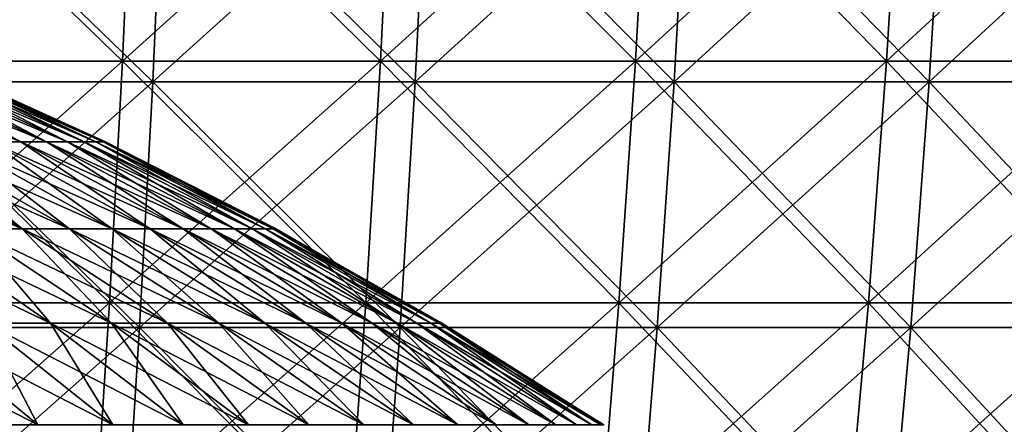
# Model space of a CAD drawing. Header units: millimetres. Extents: x -125 to 125, y 3898 to 4025.
# Tile 254 of 276: x 31 to 48, y 3997 to 4004. Entities that reach past the tile are written whole.
import ezdxf

# ---------------------------------------------------------------- set-up
doc = ezdxf.new("R2010")
doc.units = ezdxf.units.MM
doc.header["$LTSCALE"] = 2.2935
for name, color, linetype in [('2', 7, 'CONTINUOUS'), ('3', 7, 'CONTINUOUS'), ('4', 7, 'CONTINUOUS'), ('5', 7, 'CONTINUOUS'), ('6', 7, 'CONTINUOUS'), ('7', 7, 'CONTINUOUS')]:
    doc.layers.add(name, color=color, linetype=linetype)

msp = doc.modelspace()

# ---------------------------------------------------------------- linework, layer by layer
at = {"layer": '2', "color": 36, "linetype": 'Continuous', "true_color": 0x833d1e}
for points in [[(28.726, 4003.022, 119.653), (33.401, 4003.022, 118.433), (28.889, 4007.385, 120.333), (28.726, 4003.022, 119.653)], [(28.889, 4007.385, 120.333), (33.401, 4003.022, 118.433), (33.591, 4007.385, 119.106), (28.889, 4007.385, 120.333)], [(33.401, 4003.022, 118.433), (38.025, 4003.022, 117.03), (33.591, 4007.385, 119.106), (33.401, 4003.022, 118.433)], [(33.591, 4007.385, 119.106), (38.025, 4003.022, 117.03), (38.242, 4007.385, 117.696), (33.591, 4007.385, 119.106)], [(38.025, 4003.022, 117.03), (42.591, 4003.022, 115.447), (38.242, 4007.385, 117.696), (38.025, 4003.022, 117.03)], [(38.242, 4007.385, 117.696), (42.591, 4003.022, 115.447), (42.833, 4007.385, 116.104), (38.242, 4007.385, 117.696)], [(42.591, 4003.022, 115.447), (47.09, 4003.022, 113.686), (42.833, 4007.385, 116.104), (42.591, 4003.022, 115.447)], [(42.833, 4007.385, 116.104), (47.09, 4003.022, 113.686), (47.358, 4007.385, 114.333), (42.833, 4007.385, 116.104)], [(47.09, 4003.022, 113.686), (51.517, 4003.022, 111.749), (47.358, 4007.385, 114.333), (47.09, 4003.022, 113.686)], [(47.358, 4007.385, 114.333), (51.517, 4003.022, 111.749), (51.81, 4007.385, 112.385), (47.358, 4007.385, 114.333)], [(28.527, 3998.686, 118.823), (33.17, 3998.686, 117.611), (28.726, 4003.022, 119.653), (28.527, 3998.686, 118.823)], [(28.726, 4003.022, 119.653), (33.17, 3998.686, 117.611), (33.401, 4003.022, 118.433), (28.726, 4003.022, 119.653)], [(33.17, 3998.686, 117.611), (37.762, 3998.686, 116.218), (33.401, 4003.022, 118.433), (33.17, 3998.686, 117.611)], [(33.401, 4003.022, 118.433), (37.762, 3998.686, 116.218), (38.025, 4003.022, 117.03), (33.401, 4003.022, 118.433)], [(37.762, 3998.686, 116.218), (42.295, 3998.686, 114.646), (38.025, 4003.022, 117.03), (37.762, 3998.686, 116.218)], [(38.025, 4003.022, 117.03), (42.295, 3998.686, 114.646), (42.591, 4003.022, 115.447), (38.025, 4003.022, 117.03)], [(42.295, 3998.686, 114.646), (46.764, 3998.686, 112.897), (42.591, 4003.022, 115.447), (42.295, 3998.686, 114.646)], [(42.591, 4003.022, 115.447), (46.764, 3998.686, 112.897), (47.09, 4003.022, 113.686), (42.591, 4003.022, 115.447)], [(46.764, 3998.686, 112.897), (51.16, 3998.686, 110.974), (47.09, 4003.022, 113.686), (46.764, 3998.686, 112.897)], [(47.09, 4003.022, 113.686), (51.16, 3998.686, 110.974), (51.517, 4003.022, 111.749), (47.09, 4003.022, 113.686)], [(28.292, 3994.383, 117.844), (32.897, 3994.383, 116.642), (28.527, 3998.686, 118.823), (28.292, 3994.383, 117.844)], [(28.527, 3998.686, 118.823), (32.897, 3994.383, 116.642), (33.17, 3998.686, 117.611), (28.527, 3998.686, 118.823)], [(32.897, 3994.383, 116.642), (37.451, 3994.383, 115.261), (33.17, 3998.686, 117.611), (32.897, 3994.383, 116.642)], [(33.17, 3998.686, 117.611), (37.451, 3994.383, 115.261), (37.762, 3998.686, 116.218), (33.17, 3998.686, 117.611)], [(37.451, 3994.383, 115.261), (41.947, 3994.383, 113.702), (37.762, 3998.686, 116.218), (37.451, 3994.383, 115.261)], [(37.762, 3998.686, 116.218), (41.947, 3994.383, 113.702), (42.295, 3998.686, 114.646), (37.762, 3998.686, 116.218)], [(41.947, 3994.383, 113.702), (46.378, 3994.383, 111.967), (42.295, 3998.686, 114.646), (41.947, 3994.383, 113.702)], [(42.295, 3998.686, 114.646), (46.378, 3994.383, 111.967), (46.764, 3998.686, 112.897), (42.295, 3998.686, 114.646)], [(46.378, 3994.383, 111.967), (50.738, 3994.383, 110.06), (46.764, 3998.686, 112.897), (46.378, 3994.383, 111.967)], [(46.764, 3998.686, 112.897), (50.738, 3994.383, 110.06), (51.16, 3998.686, 110.974), (46.764, 3998.686, 112.897)]]:
    msp.add_3dface(points, dxfattribs=at)
at = {"layer": '3', "color": 36, "linetype": 'Continuous', "true_color": 0x833d1e}
for points in [[(33.401, 4003.022, -118.433), (28.726, 4003.022, -119.653), (33.591, 4007.385, -119.106), (33.401, 4003.022, -118.433)], [(33.591, 4007.385, -119.106), (28.726, 4003.022, -119.653), (28.889, 4007.385, -120.333), (33.591, 4007.385, -119.106)], [(38.025, 4003.022, -117.03), (33.401, 4003.022, -118.433), (38.242, 4007.385, -117.696), (38.025, 4003.022, -117.03)], [(38.242, 4007.385, -117.696), (33.401, 4003.022, -118.433), (33.591, 4007.385, -119.106), (38.242, 4007.385, -117.696)], [(42.591, 4003.022, -115.447), (38.025, 4003.022, -117.03), (42.833, 4007.385, -116.104), (42.591, 4003.022, -115.447)], [(42.833, 4007.385, -116.104), (38.025, 4003.022, -117.03), (38.242, 4007.385, -117.696), (42.833, 4007.385, -116.104)], [(47.09, 4003.022, -113.686), (42.591, 4003.022, -115.447), (47.358, 4007.385, -114.333), (47.09, 4003.022, -113.686)], [(47.358, 4007.385, -114.333), (42.591, 4003.022, -115.447), (42.833, 4007.385, -116.104), (47.358, 4007.385, -114.333)], [(51.517, 4003.022, -111.749), (47.09, 4003.022, -113.686), (51.81, 4007.385, -112.385), (51.517, 4003.022, -111.749)], [(51.81, 4007.385, -112.385), (47.09, 4003.022, -113.686), (47.358, 4007.385, -114.333), (51.81, 4007.385, -112.385)], [(33.17, 3998.686, -117.611), (28.527, 3998.686, -118.823), (33.401, 4003.022, -118.433), (33.17, 3998.686, -117.611)], [(33.401, 4003.022, -118.433), (28.527, 3998.686, -118.823), (28.726, 4003.022, -119.653), (33.401, 4003.022, -118.433)], [(37.762, 3998.686, -116.218), (33.17, 3998.686, -117.611), (38.025, 4003.022, -117.03), (37.762, 3998.686, -116.218)], [(38.025, 4003.022, -117.03), (33.17, 3998.686, -117.611), (33.401, 4003.022, -118.433), (38.025, 4003.022, -117.03)], [(42.295, 3998.686, -114.646), (37.762, 3998.686, -116.218), (42.591, 4003.022, -115.447), (42.295, 3998.686, -114.646)], [(42.591, 4003.022, -115.447), (37.762, 3998.686, -116.218), (38.025, 4003.022, -117.03), (42.591, 4003.022, -115.447)], [(46.764, 3998.686, -112.897), (42.295, 3998.686, -114.646), (47.09, 4003.022, -113.686), (46.764, 3998.686, -112.897)], [(47.09, 4003.022, -113.686), (42.295, 3998.686, -114.646), (42.591, 4003.022, -115.447), (47.09, 4003.022, -113.686)], [(51.16, 3998.686, -110.974), (46.764, 3998.686, -112.897), (51.517, 4003.022, -111.749), (51.16, 3998.686, -110.974)], [(51.517, 4003.022, -111.749), (46.764, 3998.686, -112.897), (47.09, 4003.022, -113.686), (51.517, 4003.022, -111.749)], [(32.897, 3994.383, -116.642), (28.292, 3994.383, -117.844), (33.17, 3998.686, -117.611), (32.897, 3994.383, -116.642)], [(33.17, 3998.686, -117.611), (28.292, 3994.383, -117.844), (28.527, 3998.686, -118.823), (33.17, 3998.686, -117.611)], [(37.451, 3994.383, -115.261), (32.897, 3994.383, -116.642), (37.762, 3998.686, -116.218), (37.451, 3994.383, -115.261)], [(37.762, 3998.686, -116.218), (32.897, 3994.383, -116.642), (33.17, 3998.686, -117.611), (37.762, 3998.686, -116.218)], [(41.947, 3994.383, -113.702), (37.451, 3994.383, -115.261), (42.295, 3998.686, -114.646), (41.947, 3994.383, -113.702)], [(42.295, 3998.686, -114.646), (37.451, 3994.383, -115.261), (37.762, 3998.686, -116.218), (42.295, 3998.686, -114.646)], [(46.378, 3994.383, -111.967), (41.947, 3994.383, -113.702), (46.764, 3998.686, -112.897), (46.378, 3994.383, -111.967)], [(46.764, 3998.686, -112.897), (41.947, 3994.383, -113.702), (42.295, 3998.686, -114.646), (46.764, 3998.686, -112.897)], [(50.738, 3994.383, -110.06), (46.378, 3994.383, -111.967), (51.16, 3998.686, -110.974), (50.738, 3994.383, -110.06)], [(51.16, 3998.686, -110.974), (46.378, 3994.383, -111.967), (46.764, 3998.686, -112.897), (51.16, 3998.686, -110.974)]]:
    msp.add_3dface(points, dxfattribs=at)
at = {"layer": '4', "color": 36, "linetype": 'Continuous', "true_color": 0x833d1e}
for points in [[(28.267, 4003.386, -117.74), (32.868, 4003.386, -116.54), (28.428, 4007.677, -118.409), (28.267, 4003.386, -117.74)], [(28.428, 4007.677, -118.409), (32.868, 4003.386, -116.54), (33.054, 4007.677, -117.202), (28.428, 4007.677, -118.409)], [(32.868, 4003.386, -116.54), (37.418, 4003.386, -115.16), (33.054, 4007.677, -117.202), (32.868, 4003.386, -116.54)], [(33.054, 4007.677, -117.202), (37.418, 4003.386, -115.16), (37.63, 4007.677, -115.814), (33.054, 4007.677, -117.202)], [(37.418, 4003.386, -115.16), (41.91, 4003.386, -113.602), (37.63, 4007.677, -115.814), (37.418, 4003.386, -115.16)], [(37.63, 4007.677, -115.814), (41.91, 4003.386, -113.602), (42.148, 4007.677, -114.247), (37.63, 4007.677, -115.814)], [(41.91, 4003.386, -113.602), (46.338, 4003.386, -111.869), (42.148, 4007.677, -114.247), (41.91, 4003.386, -113.602)], [(42.148, 4007.677, -114.247), (46.338, 4003.386, -111.869), (46.601, 4007.677, -112.505), (42.148, 4007.677, -114.247)], [(46.338, 4003.386, -111.869), (50.694, 4003.386, -109.963), (46.601, 4007.677, -112.505), (46.338, 4003.386, -111.869)], [(46.601, 4007.677, -112.505), (50.694, 4003.386, -109.963), (50.982, 4007.677, -110.588), (46.601, 4007.677, -112.505)], [(28.071, 3999.121, -116.924), (32.64, 3999.121, -115.732), (28.267, 4003.386, -117.74), (28.071, 3999.121, -116.924)], [(28.267, 4003.386, -117.74), (32.64, 3999.121, -115.732), (32.868, 4003.386, -116.54), (28.267, 4003.386, -117.74)], [(32.64, 3999.121, -115.732), (37.158, 3999.121, -114.361), (32.868, 4003.386, -116.54), (32.64, 3999.121, -115.732)], [(32.868, 4003.386, -116.54), (37.158, 3999.121, -114.361), (37.418, 4003.386, -115.16), (32.868, 4003.386, -116.54)], [(37.158, 3999.121, -114.361), (41.619, 3999.121, -112.815), (37.418, 4003.386, -115.16), (37.158, 3999.121, -114.361)], [(37.418, 4003.386, -115.16), (41.619, 3999.121, -112.815), (41.91, 4003.386, -113.602), (37.418, 4003.386, -115.16)], [(41.619, 3999.121, -112.815), (46.016, 3999.121, -111.094), (41.91, 4003.386, -113.602), (41.619, 3999.121, -112.815)], [(41.91, 4003.386, -113.602), (46.016, 3999.121, -111.094), (46.338, 4003.386, -111.869), (41.91, 4003.386, -113.602)], [(46.016, 3999.121, -111.094), (50.342, 3999.121, -109.201), (46.338, 4003.386, -111.869), (46.016, 3999.121, -111.094)], [(46.338, 4003.386, -111.869), (50.342, 3999.121, -109.201), (50.694, 4003.386, -109.963), (46.338, 4003.386, -111.869)], [(27.84, 3994.889, -115.962), (32.371, 3994.889, -114.78), (28.071, 3999.121, -116.924), (27.84, 3994.889, -115.962)], [(28.071, 3999.121, -116.924), (32.371, 3994.889, -114.78), (32.64, 3999.121, -115.732), (28.071, 3999.121, -116.924)], [(32.371, 3994.889, -114.78), (36.853, 3994.889, -113.421), (32.64, 3999.121, -115.732), (32.371, 3994.889, -114.78)], [(32.64, 3999.121, -115.732), (36.853, 3994.889, -113.421), (37.158, 3999.121, -114.361), (32.64, 3999.121, -115.732)], [(36.853, 3994.889, -113.421), (41.277, 3994.889, -111.886), (37.158, 3999.121, -114.361), (36.853, 3994.889, -113.421)], [(37.158, 3999.121, -114.361), (41.277, 3994.889, -111.886), (41.619, 3999.121, -112.815), (37.158, 3999.121, -114.361)], [(41.277, 3994.889, -111.886), (45.638, 3994.889, -110.18), (41.619, 3999.121, -112.815), (41.277, 3994.889, -111.886)], [(41.619, 3999.121, -112.815), (45.638, 3994.889, -110.18), (46.016, 3999.121, -111.094), (41.619, 3999.121, -112.815)], [(45.638, 3994.889, -110.18), (49.928, 3994.889, -108.303), (46.016, 3999.121, -111.094), (45.638, 3994.889, -110.18)], [(46.016, 3999.121, -111.094), (49.928, 3994.889, -108.303), (50.342, 3999.121, -109.201), (46.016, 3999.121, -111.094)]]:
    msp.add_3dface(points, dxfattribs=at)
at = {"layer": '5', "color": 36, "linetype": 'Continuous', "true_color": 0x833d1e}
for points in [[(32.868, 4003.386, 116.54), (28.267, 4003.386, 117.74), (33.054, 4007.677, 117.202), (32.868, 4003.386, 116.54)], [(33.054, 4007.677, 117.202), (28.267, 4003.386, 117.74), (28.428, 4007.677, 118.409), (33.054, 4007.677, 117.202)], [(37.418, 4003.386, 115.16), (32.868, 4003.386, 116.54), (37.63, 4007.677, 115.814), (37.418, 4003.386, 115.16)], [(37.63, 4007.677, 115.814), (32.868, 4003.386, 116.54), (33.054, 4007.677, 117.202), (37.63, 4007.677, 115.814)], [(41.91, 4003.386, 113.602), (37.418, 4003.386, 115.16), (42.148, 4007.677, 114.247), (41.91, 4003.386, 113.602)], [(42.148, 4007.677, 114.247), (37.418, 4003.386, 115.16), (37.63, 4007.677, 115.814), (42.148, 4007.677, 114.247)], [(46.338, 4003.386, 111.869), (41.91, 4003.386, 113.602), (46.601, 4007.677, 112.505), (46.338, 4003.386, 111.869)], [(46.601, 4007.677, 112.505), (41.91, 4003.386, 113.602), (42.148, 4007.677, 114.247), (46.601, 4007.677, 112.505)], [(50.694, 4003.386, 109.963), (46.338, 4003.386, 111.869), (50.982, 4007.677, 110.588), (50.694, 4003.386, 109.963)], [(50.982, 4007.677, 110.588), (46.338, 4003.386, 111.869), (46.601, 4007.677, 112.505), (50.982, 4007.677, 110.588)], [(32.64, 3999.121, 115.732), (28.071, 3999.121, 116.924), (32.868, 4003.386, 116.54), (32.64, 3999.121, 115.732)], [(32.868, 4003.386, 116.54), (28.071, 3999.121, 116.924), (28.267, 4003.386, 117.74), (32.868, 4003.386, 116.54)], [(37.158, 3999.121, 114.361), (32.64, 3999.121, 115.732), (37.418, 4003.386, 115.16), (37.158, 3999.121, 114.361)], [(37.418, 4003.386, 115.16), (32.64, 3999.121, 115.732), (32.868, 4003.386, 116.54), (37.418, 4003.386, 115.16)], [(41.619, 3999.121, 112.815), (37.158, 3999.121, 114.361), (41.91, 4003.386, 113.602), (41.619, 3999.121, 112.815)], [(41.91, 4003.386, 113.602), (37.158, 3999.121, 114.361), (37.418, 4003.386, 115.16), (41.91, 4003.386, 113.602)], [(46.016, 3999.121, 111.094), (41.619, 3999.121, 112.815), (46.338, 4003.386, 111.869), (46.016, 3999.121, 111.094)], [(46.338, 4003.386, 111.869), (41.619, 3999.121, 112.815), (41.91, 4003.386, 113.602), (46.338, 4003.386, 111.869)], [(50.342, 3999.121, 109.201), (46.016, 3999.121, 111.094), (50.694, 4003.386, 109.963), (50.342, 3999.121, 109.201)], [(50.694, 4003.386, 109.963), (46.016, 3999.121, 111.094), (46.338, 4003.386, 111.869), (50.694, 4003.386, 109.963)], [(32.371, 3994.889, 114.78), (27.84, 3994.889, 115.962), (32.64, 3999.121, 115.732), (32.371, 3994.889, 114.78)], [(32.64, 3999.121, 115.732), (27.84, 3994.889, 115.962), (28.071, 3999.121, 116.924), (32.64, 3999.121, 115.732)], [(36.853, 3994.889, 113.421), (32.371, 3994.889, 114.78), (37.158, 3999.121, 114.361), (36.853, 3994.889, 113.421)], [(37.158, 3999.121, 114.361), (32.371, 3994.889, 114.78), (32.64, 3999.121, 115.732), (37.158, 3999.121, 114.361)], [(41.277, 3994.889, 111.886), (36.853, 3994.889, 113.421), (41.619, 3999.121, 112.815), (41.277, 3994.889, 111.886)], [(41.619, 3999.121, 112.815), (36.853, 3994.889, 113.421), (37.158, 3999.121, 114.361), (41.619, 3999.121, 112.815)], [(45.638, 3994.889, 110.18), (41.277, 3994.889, 111.886), (46.016, 3999.121, 111.094), (45.638, 3994.889, 110.18)], [(46.016, 3999.121, 111.094), (41.277, 3994.889, 111.886), (41.619, 3999.121, 112.815), (46.016, 3999.121, 111.094)], [(49.928, 3994.889, 108.303), (45.638, 3994.889, 110.18), (50.342, 3999.121, 109.201), (49.928, 3994.889, 108.303)], [(50.342, 3999.121, 109.201), (45.638, 3994.889, 110.18), (46.016, 3999.121, 111.094), (50.342, 3999.121, 109.201)]]:
    msp.add_3dface(points, dxfattribs=at)
at = {"layer": '6', "color": 7, "linetype": 'Continuous', "true_color": 0xe0f2ff}
for points in [[(30.541, 4001.96, 11.311), (31.075, 4001.96, 9.75), (27.665, 4003.354, 10.246), (30.541, 4001.96, 11.311)], [(27.665, 4003.354, 10.246), (31.075, 4001.96, 9.75), (28.149, 4003.354, 8.832), (27.665, 4003.354, 10.246)], [(31.075, 4001.96, 9.75), (31.529, 4001.96, 8.163), (28.149, 4003.354, 8.832), (31.075, 4001.96, 9.75)], [(28.149, 4003.354, 8.832), (31.529, 4001.96, 8.163), (28.56, 4003.354, 7.395), (28.149, 4003.354, 8.832)], [(31.529, 4001.96, 8.163), (31.902, 4001.96, 6.556), (28.56, 4003.354, 7.395), (31.529, 4001.96, 8.163)], [(28.56, 4003.354, 7.395), (31.902, 4001.96, 6.556), (28.898, 4003.354, 5.939), (28.56, 4003.354, 7.395)], [(31.902, 4001.96, 6.556), (32.193, 4001.96, 4.932), (28.898, 4003.354, 5.939), (31.902, 4001.96, 6.556)], [(28.898, 4003.354, 5.939), (32.193, 4001.96, 4.932), (29.161, 4003.354, 4.467), (28.898, 4003.354, 5.939)], [(32.193, 4001.96, 4.932), (32.401, 4001.96, 3.295), (29.161, 4003.354, 4.467), (32.193, 4001.96, 4.932)], [(29.161, 4003.354, 4.467), (32.401, 4001.96, 3.295), (29.35, 4003.354, 2.985), (29.161, 4003.354, 4.467)], [(32.401, 4001.96, 3.295), (32.527, 4001.96, 1.65), (29.35, 4003.354, 2.985), (32.401, 4001.96, 3.295)], [(29.35, 4003.354, 2.985), (32.527, 4001.96, 1.65), (29.464, 4003.354, 1.494), (29.35, 4003.354, 2.985)], [(32.527, 4001.96, 1.65), (32.569, 4001.96), (29.464, 4003.354, 1.494), (32.527, 4001.96, 1.65)], [(32.569, 4001.96), (29.502, 4003.354), (29.464, 4003.354, 1.494), (32.569, 4001.96)], [(30.186, 4000.429, 18.815), (31.1, 4000.429, 17.262), (27.639, 4001.96, 17.228), (30.186, 4000.429, 18.815)], [(27.639, 4001.96, 17.228), (31.1, 4000.429, 17.262), (28.476, 4001.96, 15.806), (27.639, 4001.96, 17.228)], [(31.1, 4000.429, 17.262), (31.935, 4000.429, 15.665), (28.476, 4001.96, 15.806), (31.1, 4000.429, 17.262)], [(28.476, 4001.96, 15.806), (31.935, 4000.429, 15.665), (29.24, 4001.96, 14.343), (28.476, 4001.96, 15.806)], [(31.935, 4000.429, 15.665), (32.687, 4000.429, 14.027), (29.24, 4001.96, 14.343), (31.935, 4000.429, 15.665)], [(29.24, 4001.96, 14.343), (32.687, 4000.429, 14.027), (29.929, 4001.96, 12.844), (29.24, 4001.96, 14.343)], [(32.687, 4000.429, 14.027), (33.356, 4000.429, 12.354), (29.929, 4001.96, 12.844), (32.687, 4000.429, 14.027)], [(29.929, 4001.96, 12.844), (33.356, 4000.429, 12.354), (30.541, 4001.96, 11.311), (29.929, 4001.96, 12.844)], [(33.356, 4000.429, 12.354), (33.939, 4000.429, 10.648), (30.541, 4001.96, 11.311), (33.356, 4000.429, 12.354)], [(30.541, 4001.96, 11.311), (33.939, 4000.429, 10.648), (31.075, 4001.96, 9.75), (30.541, 4001.96, 11.311)], [(33.939, 4000.429, 10.648), (34.434, 4000.429, 8.916), (31.075, 4001.96, 9.75), (33.939, 4000.429, 10.648)], [(31.075, 4001.96, 9.75), (34.434, 4000.429, 8.916), (31.529, 4001.96, 8.163), (31.075, 4001.96, 9.75)], [(34.434, 4000.429, 8.916), (34.842, 4000.429, 7.16), (31.529, 4001.96, 8.163), (34.434, 4000.429, 8.916)], [(31.529, 4001.96, 8.163), (34.842, 4000.429, 7.16), (31.902, 4001.96, 6.556), (31.529, 4001.96, 8.163)], [(34.842, 4000.429, 7.16), (35.16, 4000.429, 5.386), (31.902, 4001.96, 6.556), (34.842, 4000.429, 7.16)], [(31.902, 4001.96, 6.556), (35.16, 4000.429, 5.386), (32.193, 4001.96, 4.932), (31.902, 4001.96, 6.556)], [(35.16, 4000.429, 5.386), (35.387, 4000.429, 3.599), (32.193, 4001.96, 4.932), (35.16, 4000.429, 5.386)], [(32.193, 4001.96, 4.932), (35.387, 4000.429, 3.599), (32.401, 4001.96, 3.295), (32.193, 4001.96, 4.932)], [(35.387, 4000.429, 3.599), (35.524, 4000.429, 1.802), (32.401, 4001.96, 3.295), (35.387, 4000.429, 3.599)], [(32.401, 4001.96, 3.295), (35.524, 4000.429, 1.802), (32.527, 4001.96, 1.65), (32.401, 4001.96, 3.295)], [(35.524, 4000.429, 1.802), (35.57, 4000.429), (32.527, 4001.96, 1.65), (35.524, 4000.429, 1.802)], [(35.57, 4000.429), (35.54, 4000.445), (32.527, 4001.96, 1.65), (35.57, 4000.429)], [(32.527, 4001.96, 1.65), (35.54, 4000.445), (32.569, 4001.96), (32.527, 4001.96, 1.65)], [(30.444, 3998.765, 23.566), (31.599, 3998.765, 21.993), (28.128, 4000.429, 21.772), (30.444, 3998.765, 23.566)], [(28.128, 4000.429, 21.772), (31.599, 3998.765, 21.993), (29.194, 4000.429, 20.32), (28.128, 4000.429, 21.772)], [(31.599, 3998.765, 21.993), (32.672, 3998.765, 20.365), (29.194, 4000.429, 20.32), (31.599, 3998.765, 21.993)], [(29.194, 4000.429, 20.32), (32.672, 3998.765, 20.365), (30.186, 4000.429, 18.815), (29.194, 4000.429, 20.32)], [(32.672, 3998.765, 20.365), (33.662, 3998.765, 18.684), (30.186, 4000.429, 18.815), (32.672, 3998.765, 20.365)], [(30.186, 4000.429, 18.815), (33.662, 3998.765, 18.684), (31.1, 4000.429, 17.262), (30.186, 4000.429, 18.815)], [(33.662, 3998.765, 18.684), (34.565, 3998.765, 16.955), (31.1, 4000.429, 17.262), (33.662, 3998.765, 18.684)], [(31.1, 4000.429, 17.262), (34.565, 3998.765, 16.955), (31.935, 4000.429, 15.665), (31.1, 4000.429, 17.262)], [(34.565, 3998.765, 16.955), (35.379, 3998.765, 15.182), (31.935, 4000.429, 15.665), (34.565, 3998.765, 16.955)], [(31.935, 4000.429, 15.665), (35.379, 3998.765, 15.182), (32.687, 4000.429, 14.027), (31.935, 4000.429, 15.665)], [(35.379, 3998.765, 15.182), (36.103, 3998.765, 13.371), (32.687, 4000.429, 14.027), (35.379, 3998.765, 15.182)], [(32.687, 4000.429, 14.027), (36.103, 3998.765, 13.371), (33.356, 4000.429, 12.354), (32.687, 4000.429, 14.027)], [(36.103, 3998.765, 13.371), (36.734, 3998.765, 11.525), (33.356, 4000.429, 12.354), (36.103, 3998.765, 13.371)], [(33.356, 4000.429, 12.354), (36.734, 3998.765, 11.525), (33.939, 4000.429, 10.648), (33.356, 4000.429, 12.354)], [(36.734, 3998.765, 11.525), (37.27, 3998.765, 9.65), (33.939, 4000.429, 10.648), (36.734, 3998.765, 11.525)], [(33.939, 4000.429, 10.648), (37.27, 3998.765, 9.65), (34.434, 4000.429, 8.916), (33.939, 4000.429, 10.648)], [(37.27, 3998.765, 9.65), (37.711, 3998.765, 7.75), (34.434, 4000.429, 8.916), (37.27, 3998.765, 9.65)], [(34.434, 4000.429, 8.916), (37.711, 3998.765, 7.75), (34.842, 4000.429, 7.16), (34.434, 4000.429, 8.916)], [(37.711, 3998.765, 7.75), (38.055, 3998.765, 5.83), (34.842, 4000.429, 7.16), (37.711, 3998.765, 7.75)], [(34.842, 4000.429, 7.16), (38.055, 3998.765, 5.83), (35.16, 4000.429, 5.386), (34.842, 4000.429, 7.16)], [(38.055, 3998.765, 5.83), (38.302, 3998.765, 3.895), (35.16, 4000.429, 5.386), (38.055, 3998.765, 5.83)], [(35.16, 4000.429, 5.386), (38.302, 3998.765, 3.895), (35.387, 4000.429, 3.599), (35.16, 4000.429, 5.386)], [(38.302, 3998.765, 3.895), (38.45, 3998.765, 1.95), (35.387, 4000.429, 3.599), (38.302, 3998.765, 3.895)], [(35.387, 4000.429, 3.599), (38.45, 3998.765, 1.95), (35.524, 4000.429, 1.802), (35.387, 4000.429, 3.599)], [(38.45, 3998.765, 1.95), (38.499, 3998.765), (35.524, 4000.429, 1.802), (38.45, 3998.765, 1.95)], [(38.499, 3998.765), (38.467, 3998.784), (35.524, 4000.429, 1.802), (38.499, 3998.765)], [(35.524, 4000.429, 1.802), (38.467, 3998.784), (35.57, 4000.429), (35.524, 4000.429, 1.802)], [(29.971, 3996.971, 28.489), (31.375, 3996.971, 26.935), (27.904, 3998.765, 26.525), (29.971, 3996.971, 28.489)], [(27.904, 3998.765, 26.525), (31.375, 3996.971, 26.935), (29.212, 3998.765, 25.077), (27.904, 3998.765, 26.525)], [(31.375, 3996.971, 26.935), (32.699, 3996.971, 25.311), (29.212, 3998.765, 25.077), (31.375, 3996.971, 26.935)], [(29.212, 3998.765, 25.077), (32.699, 3996.971, 25.311), (30.444, 3998.765, 23.566), (29.212, 3998.765, 25.077)], [(32.699, 3996.971, 25.311), (33.939, 3996.971, 23.622), (30.444, 3998.765, 23.566), (32.699, 3996.971, 25.311)], [(30.444, 3998.765, 23.566), (33.939, 3996.971, 23.622), (31.599, 3998.765, 21.993), (30.444, 3998.765, 23.566)], [(33.939, 3996.971, 23.622), (35.092, 3996.971, 21.873), (31.599, 3998.765, 21.993), (33.939, 3996.971, 23.622)], [(31.599, 3998.765, 21.993), (35.092, 3996.971, 21.873), (32.672, 3998.765, 20.365), (31.599, 3998.765, 21.993)], [(35.092, 3996.971, 21.873), (36.155, 3996.971, 20.068), (32.672, 3998.765, 20.365), (35.092, 3996.971, 21.873)], [(32.672, 3998.765, 20.365), (36.155, 3996.971, 20.068), (33.662, 3998.765, 18.684), (32.672, 3998.765, 20.365)], [(36.155, 3996.971, 20.068), (37.125, 3996.971, 18.211), (33.662, 3998.765, 18.684), (36.155, 3996.971, 20.068)], [(33.662, 3998.765, 18.684), (37.125, 3996.971, 18.211), (34.565, 3998.765, 16.955), (33.662, 3998.765, 18.684)], [(37.125, 3996.971, 18.211), (38, 3996.971, 16.307), (34.565, 3998.765, 16.955), (37.125, 3996.971, 18.211)], [(34.565, 3998.765, 16.955), (38, 3996.971, 16.307), (35.379, 3998.765, 15.182), (34.565, 3998.765, 16.955)], [(38, 3996.971, 16.307), (38.777, 3996.971, 14.361), (35.379, 3998.765, 15.182), (38, 3996.971, 16.307)], [(35.379, 3998.765, 15.182), (38.777, 3996.971, 14.361), (36.103, 3998.765, 13.371), (35.379, 3998.765, 15.182)], [(38.777, 3996.971, 14.361), (39.455, 3996.971, 12.379), (36.103, 3998.765, 13.371), (38.777, 3996.971, 14.361)], [(36.103, 3998.765, 13.371), (39.455, 3996.971, 12.379), (36.734, 3998.765, 11.525), (36.103, 3998.765, 13.371)], [(39.455, 3996.971, 12.379), (40.031, 3996.971, 10.365), (36.734, 3998.765, 11.525), (39.455, 3996.971, 12.379)], [(36.734, 3998.765, 11.525), (40.031, 3996.971, 10.365), (37.27, 3998.765, 9.65), (36.734, 3998.765, 11.525)], [(40.031, 3996.971, 10.365), (40.505, 3996.971, 8.324), (37.27, 3998.765, 9.65), (40.031, 3996.971, 10.365)], [(37.27, 3998.765, 9.65), (40.505, 3996.971, 8.324), (37.711, 3998.765, 7.75), (37.27, 3998.765, 9.65)], [(40.505, 3996.971, 8.324), (40.874, 3996.971, 6.262), (37.711, 3998.765, 7.75), (40.505, 3996.971, 8.324)], [(37.711, 3998.765, 7.75), (40.874, 3996.971, 6.262), (38.055, 3998.765, 5.83), (37.711, 3998.765, 7.75)], [(40.874, 3996.971, 6.262), (41.139, 3996.971, 4.183), (38.055, 3998.765, 5.83), (40.874, 3996.971, 6.262)], [(38.055, 3998.765, 5.83), (41.139, 3996.971, 4.183), (38.302, 3998.765, 3.895), (38.055, 3998.765, 5.83)], [(41.139, 3996.971, 4.183), (41.298, 3996.971, 2.094), (38.302, 3998.765, 3.895), (41.139, 3996.971, 4.183)], [(38.302, 3998.765, 3.895), (41.298, 3996.971, 2.094), (38.45, 3998.765, 1.95), (38.302, 3998.765, 3.895)], [(41.298, 3996.971, 2.094), (41.351, 3996.971), (38.45, 3998.765, 1.95), (41.298, 3996.971, 2.094)], [(41.351, 3996.971), (41.317, 3996.993), (38.45, 3998.765, 1.95), (41.351, 3996.971)], [(38.45, 3998.765, 1.95), (41.317, 3996.993), (38.499, 3998.765), (38.45, 3998.765, 1.95)]]:
    msp.add_3dface(points, dxfattribs=at)
at = {"layer": '7', "color": 7, "linetype": 'Continuous', "true_color": 0xe0f2ff}
for points in [[(31.075, 4001.96, -9.75), (30.541, 4001.96, -11.311), (28.149, 4003.354, -8.832), (31.075, 4001.96, -9.75)], [(28.56, 4003.354, -7.395), (31.075, 4001.96, -9.75), (28.149, 4003.354, -8.832), (28.56, 4003.354, -7.395)], [(31.529, 4001.96, -8.163), (31.075, 4001.96, -9.75), (28.56, 4003.354, -7.395), (31.529, 4001.96, -8.163)], [(28.898, 4003.354, -5.939), (31.529, 4001.96, -8.163), (28.56, 4003.354, -7.395), (28.898, 4003.354, -5.939)], [(31.902, 4001.96, -6.556), (31.529, 4001.96, -8.163), (28.898, 4003.354, -5.939), (31.902, 4001.96, -6.556)], [(29.161, 4003.354, -4.467), (31.902, 4001.96, -6.556), (28.898, 4003.354, -5.939), (29.161, 4003.354, -4.467)], [(32.193, 4001.96, -4.932), (31.902, 4001.96, -6.556), (29.161, 4003.354, -4.467), (32.193, 4001.96, -4.932)], [(29.35, 4003.354, -2.985), (32.193, 4001.96, -4.932), (29.161, 4003.354, -4.467), (29.35, 4003.354, -2.985)], [(32.401, 4001.96, -3.295), (32.193, 4001.96, -4.932), (29.35, 4003.354, -2.985), (32.401, 4001.96, -3.295)], [(29.464, 4003.354, -1.494), (32.401, 4001.96, -3.295), (29.35, 4003.354, -2.985), (29.464, 4003.354, -1.494)], [(29.502, 4003.354), (32.527, 4001.96, -1.65), (29.464, 4003.354, -1.494), (29.502, 4003.354)], [(32.527, 4001.96, -1.65), (32.401, 4001.96, -3.295), (29.464, 4003.354, -1.494), (32.527, 4001.96, -1.65)], [(29.502, 4003.354), (32.569, 4001.96), (32.527, 4001.96, -1.65), (29.502, 4003.354)], [(31.1, 4000.429, -17.262), (30.186, 4000.429, -18.815), (28.476, 4001.96, -15.806), (31.1, 4000.429, -17.262)], [(29.24, 4001.96, -14.343), (31.1, 4000.429, -17.262), (28.476, 4001.96, -15.806), (29.24, 4001.96, -14.343)], [(31.935, 4000.429, -15.665), (31.1, 4000.429, -17.262), (29.24, 4001.96, -14.343), (31.935, 4000.429, -15.665)], [(29.929, 4001.96, -12.844), (31.935, 4000.429, -15.665), (29.24, 4001.96, -14.343), (29.929, 4001.96, -12.844)], [(32.687, 4000.429, -14.027), (31.935, 4000.429, -15.665), (29.929, 4001.96, -12.844), (32.687, 4000.429, -14.027)], [(30.541, 4001.96, -11.311), (32.687, 4000.429, -14.027), (29.929, 4001.96, -12.844), (30.541, 4001.96, -11.311)], [(33.356, 4000.429, -12.354), (32.687, 4000.429, -14.027), (30.541, 4001.96, -11.311), (33.356, 4000.429, -12.354)], [(31.075, 4001.96, -9.75), (33.356, 4000.429, -12.354), (30.541, 4001.96, -11.311), (31.075, 4001.96, -9.75)], [(33.939, 4000.429, -10.648), (33.356, 4000.429, -12.354), (31.075, 4001.96, -9.75), (33.939, 4000.429, -10.648)], [(31.529, 4001.96, -8.163), (33.939, 4000.429, -10.648), (31.075, 4001.96, -9.75), (31.529, 4001.96, -8.163)], [(34.434, 4000.429, -8.916), (33.939, 4000.429, -10.648), (31.529, 4001.96, -8.163), (34.434, 4000.429, -8.916)], [(31.902, 4001.96, -6.556), (34.434, 4000.429, -8.916), (31.529, 4001.96, -8.163), (31.902, 4001.96, -6.556)], [(34.842, 4000.429, -7.16), (34.434, 4000.429, -8.916), (31.902, 4001.96, -6.556), (34.842, 4000.429, -7.16)], [(32.193, 4001.96, -4.932), (34.842, 4000.429, -7.16), (31.902, 4001.96, -6.556), (32.193, 4001.96, -4.932)], [(35.16, 4000.429, -5.386), (34.842, 4000.429, -7.16), (32.193, 4001.96, -4.932), (35.16, 4000.429, -5.386)], [(32.401, 4001.96, -3.295), (35.16, 4000.429, -5.386), (32.193, 4001.96, -4.932), (32.401, 4001.96, -3.295)], [(35.387, 4000.429, -3.599), (35.16, 4000.429, -5.386), (32.401, 4001.96, -3.295), (35.387, 4000.429, -3.599)], [(32.527, 4001.96, -1.65), (35.387, 4000.429, -3.599), (32.401, 4001.96, -3.295), (32.527, 4001.96, -1.65)], [(32.569, 4001.96), (35.524, 4000.429, -1.802), (32.527, 4001.96, -1.65), (32.569, 4001.96)], [(35.524, 4000.429, -1.802), (35.387, 4000.429, -3.599), (32.527, 4001.96, -1.65), (35.524, 4000.429, -1.802)], [(32.569, 4001.96), (35.54, 4000.445), (35.524, 4000.429, -1.802), (32.569, 4001.96)], [(31.599, 3998.765, -21.993), (30.444, 3998.765, -23.566), (29.194, 4000.429, -20.32), (31.599, 3998.765, -21.993)], [(30.186, 4000.429, -18.815), (31.599, 3998.765, -21.993), (29.194, 4000.429, -20.32), (30.186, 4000.429, -18.815)], [(32.672, 3998.765, -20.365), (31.599, 3998.765, -21.993), (30.186, 4000.429, -18.815), (32.672, 3998.765, -20.365)], [(31.1, 4000.429, -17.262), (32.672, 3998.765, -20.365), (30.186, 4000.429, -18.815), (31.1, 4000.429, -17.262)], [(33.662, 3998.765, -18.684), (32.672, 3998.765, -20.365), (31.1, 4000.429, -17.262), (33.662, 3998.765, -18.684)], [(31.935, 4000.429, -15.665), (33.662, 3998.765, -18.684), (31.1, 4000.429, -17.262), (31.935, 4000.429, -15.665)], [(34.565, 3998.765, -16.955), (33.662, 3998.765, -18.684), (31.935, 4000.429, -15.665), (34.565, 3998.765, -16.955)], [(32.687, 4000.429, -14.027), (34.565, 3998.765, -16.955), (31.935, 4000.429, -15.665), (32.687, 4000.429, -14.027)], [(35.379, 3998.765, -15.182), (34.565, 3998.765, -16.955), (32.687, 4000.429, -14.027), (35.379, 3998.765, -15.182)], [(33.356, 4000.429, -12.354), (35.379, 3998.765, -15.182), (32.687, 4000.429, -14.027), (33.356, 4000.429, -12.354)], [(36.103, 3998.765, -13.371), (35.379, 3998.765, -15.182), (33.356, 4000.429, -12.354), (36.103, 3998.765, -13.371)], [(33.939, 4000.429, -10.648), (36.103, 3998.765, -13.371), (33.356, 4000.429, -12.354), (33.939, 4000.429, -10.648)], [(36.734, 3998.765, -11.525), (36.103, 3998.765, -13.371), (33.939, 4000.429, -10.648), (36.734, 3998.765, -11.525)], [(34.434, 4000.429, -8.916), (36.734, 3998.765, -11.525), (33.939, 4000.429, -10.648), (34.434, 4000.429, -8.916)], [(37.27, 3998.765, -9.65), (36.734, 3998.765, -11.525), (34.434, 4000.429, -8.916), (37.27, 3998.765, -9.65)], [(34.842, 4000.429, -7.16), (37.27, 3998.765, -9.65), (34.434, 4000.429, -8.916), (34.842, 4000.429, -7.16)], [(37.711, 3998.765, -7.75), (37.27, 3998.765, -9.65), (34.842, 4000.429, -7.16), (37.711, 3998.765, -7.75)], [(35.16, 4000.429, -5.386), (37.711, 3998.765, -7.75), (34.842, 4000.429, -7.16), (35.16, 4000.429, -5.386)], [(38.055, 3998.765, -5.83), (37.711, 3998.765, -7.75), (35.16, 4000.429, -5.386), (38.055, 3998.765, -5.83)], [(35.387, 4000.429, -3.599), (38.055, 3998.765, -5.83), (35.16, 4000.429, -5.386), (35.387, 4000.429, -3.599)], [(38.302, 3998.765, -3.895), (38.055, 3998.765, -5.83), (35.387, 4000.429, -3.599), (38.302, 3998.765, -3.895)], [(35.524, 4000.429, -1.802), (38.302, 3998.765, -3.895), (35.387, 4000.429, -3.599), (35.524, 4000.429, -1.802)], [(35.54, 4000.445), (35.57, 4000.429), (35.524, 4000.429, -1.802), (35.54, 4000.445)], [(35.57, 4000.429), (38.45, 3998.765, -1.95), (35.524, 4000.429, -1.802), (35.57, 4000.429)], [(38.45, 3998.765, -1.95), (38.302, 3998.765, -3.895), (35.524, 4000.429, -1.802), (38.45, 3998.765, -1.95)], [(35.57, 4000.429), (38.467, 3998.784), (38.45, 3998.765, -1.95), (35.57, 4000.429)], [(31.375, 3996.971, -26.935), (29.971, 3996.971, -28.489), (29.212, 3998.765, -25.077), (31.375, 3996.971, -26.935)], [(30.444, 3998.765, -23.566), (31.375, 3996.971, -26.935), (29.212, 3998.765, -25.077), (30.444, 3998.765, -23.566)], [(32.699, 3996.971, -25.311), (31.375, 3996.971, -26.935), (30.444, 3998.765, -23.566), (32.699, 3996.971, -25.311)], [(31.599, 3998.765, -21.993), (32.699, 3996.971, -25.311), (30.444, 3998.765, -23.566), (31.599, 3998.765, -21.993)], [(33.939, 3996.971, -23.622), (32.699, 3996.971, -25.311), (31.599, 3998.765, -21.993), (33.939, 3996.971, -23.622)], [(32.672, 3998.765, -20.365), (33.939, 3996.971, -23.622), (31.599, 3998.765, -21.993), (32.672, 3998.765, -20.365)], [(35.092, 3996.971, -21.873), (33.939, 3996.971, -23.622), (32.672, 3998.765, -20.365), (35.092, 3996.971, -21.873)], [(33.662, 3998.765, -18.684), (35.092, 3996.971, -21.873), (32.672, 3998.765, -20.365), (33.662, 3998.765, -18.684)], [(36.155, 3996.971, -20.068), (35.092, 3996.971, -21.873), (33.662, 3998.765, -18.684), (36.155, 3996.971, -20.068)], [(34.565, 3998.765, -16.955), (36.155, 3996.971, -20.068), (33.662, 3998.765, -18.684), (34.565, 3998.765, -16.955)], [(37.125, 3996.971, -18.211), (36.155, 3996.971, -20.068), (34.565, 3998.765, -16.955), (37.125, 3996.971, -18.211)], [(35.379, 3998.765, -15.182), (37.125, 3996.971, -18.211), (34.565, 3998.765, -16.955), (35.379, 3998.765, -15.182)], [(38, 3996.971, -16.307), (37.125, 3996.971, -18.211), (35.379, 3998.765, -15.182), (38, 3996.971, -16.307)], [(36.103, 3998.765, -13.371), (38, 3996.971, -16.307), (35.379, 3998.765, -15.182), (36.103, 3998.765, -13.371)], [(38.777, 3996.971, -14.361), (38, 3996.971, -16.307), (36.103, 3998.765, -13.371), (38.777, 3996.971, -14.361)], [(36.734, 3998.765, -11.525), (38.777, 3996.971, -14.361), (36.103, 3998.765, -13.371), (36.734, 3998.765, -11.525)], [(39.455, 3996.971, -12.379), (38.777, 3996.971, -14.361), (36.734, 3998.765, -11.525), (39.455, 3996.971, -12.379)], [(37.27, 3998.765, -9.65), (39.455, 3996.971, -12.379), (36.734, 3998.765, -11.525), (37.27, 3998.765, -9.65)], [(40.031, 3996.971, -10.365), (39.455, 3996.971, -12.379), (37.27, 3998.765, -9.65), (40.031, 3996.971, -10.365)], [(37.711, 3998.765, -7.75), (40.031, 3996.971, -10.365), (37.27, 3998.765, -9.65), (37.711, 3998.765, -7.75)], [(40.505, 3996.971, -8.324), (40.031, 3996.971, -10.365), (37.711, 3998.765, -7.75), (40.505, 3996.971, -8.324)], [(38.055, 3998.765, -5.83), (40.505, 3996.971, -8.324), (37.711, 3998.765, -7.75), (38.055, 3998.765, -5.83)], [(40.874, 3996.971, -6.262), (40.505, 3996.971, -8.324), (38.055, 3998.765, -5.83), (40.874, 3996.971, -6.262)], [(38.302, 3998.765, -3.895), (40.874, 3996.971, -6.262), (38.055, 3998.765, -5.83), (38.302, 3998.765, -3.895)], [(41.139, 3996.971, -4.183), (40.874, 3996.971, -6.262), (38.302, 3998.765, -3.895), (41.139, 3996.971, -4.183)], [(38.45, 3998.765, -1.95), (41.139, 3996.971, -4.183), (38.302, 3998.765, -3.895), (38.45, 3998.765, -1.95)], [(38.467, 3998.784), (38.499, 3998.765), (38.45, 3998.765, -1.95), (38.467, 3998.784)], [(38.499, 3998.765), (41.298, 3996.971, -2.094), (38.45, 3998.765, -1.95), (38.499, 3998.765)], [(41.298, 3996.971, -2.094), (41.139, 3996.971, -4.183), (38.45, 3998.765, -1.95), (41.298, 3996.971, -2.094)], [(38.499, 3998.765), (41.317, 3996.993), (41.298, 3996.971, -2.094), (38.499, 3998.765)], [(41.317, 3996.993), (41.351, 3996.971), (41.298, 3996.971, -2.094), (41.317, 3996.993)]]:
    msp.add_3dface(points, dxfattribs=at)

doc.saveas('drawing.dxf')
